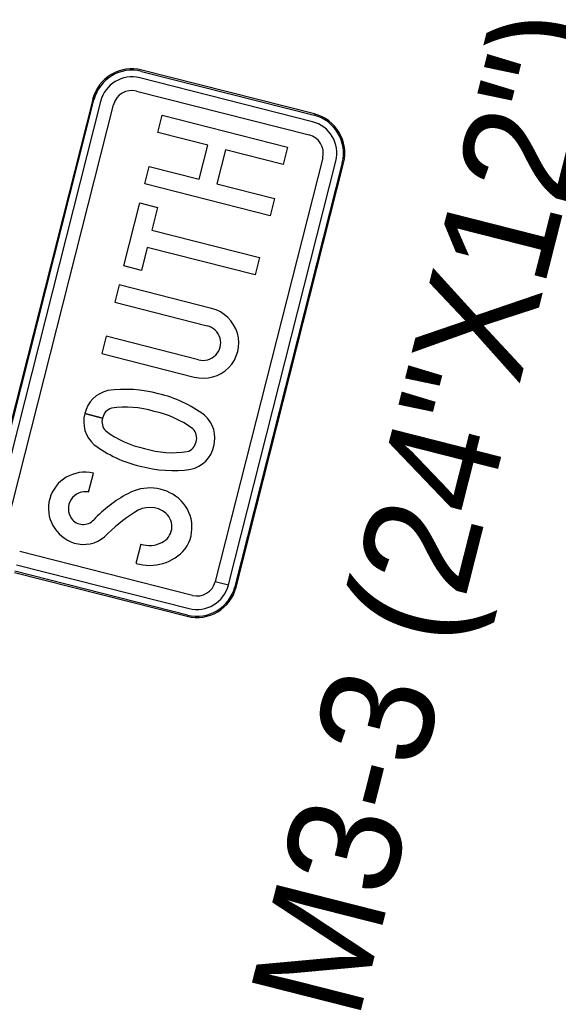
# Model space of a CAD drawing. Extents: x 670257 to 671518, y 737783 to 738188.
# Drawn here: x 670270.867 to 670272.064, y 738136.199 to 738138.4 of the extents above; entities that cross this region are included whole.
import ezdxf

# ---------------------------------------------------------------- set-up
doc = ezdxf.new("R2010")
doc.units = 0
doc.layers.add('R_SIGN_ANNOT', color=7, linetype='Continuous')
doc.layers.add('R_SIGN_HWY102', color=7, linetype='Continuous')

msp = doc.modelspace()

# ---------------------------------------------------------------- linework, layer by layer
at = {"layer": 'R_SIGN_HWY102'}
for p, q in [((670271.1375, 738138.2849), (670271.1375, 738138.2849)), ((670271.1375, 738138.2849), (670271.5211, 738138.1876)), ((670271.1383, 738138.2878), (670271.1382, 738138.2878)), ((670271.1383, 738138.2878), (670271.1382, 738138.2878)), ((670271.5219, 738138.1905), (670271.1383, 738138.2878)), ((670271.5219, 738138.1905), (670271.1383, 738138.2878)), ((670271.5175, 738138.173), (670271.1338, 738138.2703)), ((670271.1338, 738138.2703), (670271.1338, 738138.2703)), ((670271.1264, 738138.2413), (670271.1265, 738138.2413)), ((670271.1265, 738138.2413), (670271.5101, 738138.144)), ((670271.029, 738138.2227), (670270.7901, 738137.2809)), ((670271.029, 738138.2227), (670270.7901, 738137.2809)), ((670270.793, 738137.2802), (670271.0319, 738138.2219)), ((670271.0464, 738138.2183), (670270.8075, 738137.2765)), ((670270.8366, 738137.2691), (670271.0755, 738138.2109)), ((670271.029, 738138.2227), (670271.029, 738138.2227)), ((670271.029, 738138.2227), (670271.029, 738138.2227)), ((670271.0319, 738138.2219), (670271.0319, 738138.2219)), ((670271.0464, 738138.2183), (670271.0464, 738138.2183)), ((670271.0755, 738138.2109), (670271.0755, 738138.2109)), ((670271.5211, 738138.1876), (670271.5211, 738138.1876)), ((670271.5219, 738138.1905), (670271.5219, 738138.1905)), ((670271.5219, 738138.1905), (670271.5219, 738138.1905)), ((670271.5174, 738138.173), (670271.5175, 738138.173)), ((670271.5101, 738138.144), (670271.5101, 738138.144)), ((670271.5404, 738138.0929), (670271.3016, 738137.1515)), ((670271.3307, 738137.1441), (670271.5695, 738138.0856)), ((670271.584, 738138.0819), (670271.3451, 738137.1402)), ((670271.3481, 738137.1394), (670271.5869, 738138.0812)), ((670271.3481, 738137.1394), (670271.5869, 738138.0812)), ((670271.5404, 738138.093), (670271.5404, 738138.0929)), ((670271.5695, 738138.0856), (670271.5695, 738138.0856)), ((670271.584, 738138.0819), (670271.584, 738138.0819)), ((670271.5869, 738138.0812), (670271.5869, 738138.0812)), ((670271.5869, 738138.0812), (670271.5869, 738138.0812)), ((670271.0491, 738137.6579), (670271.2548, 738137.6058)), ((670271.0491, 738137.6579), (670271.2548, 738137.6058)), ((670271.0491, 738137.6579), (670271.2548, 738137.6058)), ((670271.0509, 738137.5148), (670271.0117, 738137.5247)), ((670271.0117, 738137.5247), (670271.0509, 738137.5148)), ((670271.0509, 738137.5148), (670271.0117, 738137.5247)), ((670271.0117, 738137.5247), (670271.0509, 738137.5148)), ((670271.02, 738137.3505), (670271.0306, 738137.3925)), ((670271.02, 738137.3505), (670271.0306, 738137.3925)), ((670271.02, 738137.3505), (670271.0306, 738137.3925)), ((670271.2506, 738137.1208), (670270.8669, 738137.2181)), ((670270.8669, 738137.2181), (670270.8669, 738137.2181)), ((670271.1361, 738137.2345), (670271.1253, 738137.192)), ((670271.1361, 738137.2345), (670271.1253, 738137.192)), ((670271.1361, 738137.2345), (670271.1253, 738137.192)), ((670271.2395, 738137.0772), (670270.8559, 738137.1745)), ((670270.8596, 738137.189), (670271.2432, 738137.0917)), ((670270.8552, 738137.1716), (670271.2388, 738137.0743)), ((670270.8552, 738137.1716), (670271.2388, 738137.0743)), ((670271.3016, 738137.1515), (670271.3307, 738137.1441)), ((670271.3306, 738137.1438), (670271.3016, 738137.1512)), ((670271.3016, 738137.1512), (670271.3016, 738137.1512)), ((670271.3306, 738137.1438), (670271.3306, 738137.1438)), ((670271.3451, 738137.1402), (670271.3481, 738137.1394)), ((670271.3481, 738137.1394), (670271.3451, 738137.1401)), ((670271.3451, 738137.1401), (670271.3451, 738137.1401)), ((670271.348, 738137.1394), (670271.3481, 738137.1394)), ((670271.2506, 738137.1208), (670271.2506, 738137.1208)), ((670271.2432, 738137.0917), (670271.2432, 738137.0917)), ((670271.2388, 738137.0743), (670271.2388, 738137.0743)), ((670271.2388, 738137.0743), (670271.2388, 738137.0743)), ((670271.2395, 738137.0772), (670271.2395, 738137.0772))]:
    msp.add_line(p, q, dxfattribs=at)
for points in [[(670271.1447, 738138.035), (670271.1545, 738138.0735), (670271.266, 738138.0452), (670271.2852, 738138.1208), (670271.1736, 738138.1491), (670271.1834, 738138.1876), (670271.4623, 738138.1168), (670271.4526, 738138.0784), (670271.3243, 738138.1109), (670271.3051, 738138.0353), (670271.4334, 738138.0027), (670271.4236, 738137.9643)], [(670271.1447, 738138.035), (670271.1545, 738138.0735), (670271.266, 738138.0452), (670271.2852, 738138.1208), (670271.1736, 738138.1491), (670271.1834, 738138.1876), (670271.4623, 738138.1168), (670271.4526, 738138.0784), (670271.3243, 738138.1109), (670271.3051, 738138.0353), (670271.4334, 738138.0027), (670271.4236, 738137.9643)], [(670271.1447, 738138.035), (670271.1545, 738138.0735), (670271.266, 738138.0452), (670271.2852, 738138.1208), (670271.1736, 738138.1491), (670271.1834, 738138.1876), (670271.4623, 738138.1168), (670271.4526, 738138.0784), (670271.3243, 738138.1109), (670271.3051, 738138.0353), (670271.4334, 738138.0027), (670271.4236, 738137.9643)], [(670271.1504, 738137.8935), (670271.1375, 738137.8427), (670271.0984, 738137.8526), (670271.134, 738137.9928), (670271.173, 738137.9829), (670271.1602, 738137.9321), (670271.4, 738137.8712), (670271.3903, 738137.8327)], [(670271.1504, 738137.8935), (670271.1375, 738137.8427), (670271.0984, 738137.8526), (670271.134, 738137.9928), (670271.173, 738137.9829), (670271.1602, 738137.9321), (670271.4, 738137.8712), (670271.3903, 738137.8327)], [(670271.1504, 738137.8935), (670271.1375, 738137.8427), (670271.0984, 738137.8526), (670271.134, 738137.9928), (670271.173, 738137.9829), (670271.1602, 738137.9321), (670271.4, 738137.8712), (670271.3903, 738137.8327)]]:
    msp.add_lwpolyline(points, close=True, dxfattribs=at)
for points in [[(670271.2935, 738137.7583), (670271.0878, 738137.8105), (670271.078, 738137.772), (670271.2837, 738137.7198)], [(670271.2935, 738137.7583), (670271.0878, 738137.8105), (670271.078, 738137.772), (670271.2837, 738137.7198)], [(670271.2935, 738137.7583), (670271.0878, 738137.8105), (670271.078, 738137.772), (670271.2837, 738137.7198)], [(670271.2645, 738137.6442), (670271.0588, 738137.6964), (670271.0491, 738137.6579)], [(670271.2645, 738137.6442), (670271.0588, 738137.6964), (670271.0491, 738137.6579)], [(670271.2645, 738137.6442), (670271.0588, 738137.6964), (670271.0491, 738137.6579)]]:
    msp.add_lwpolyline(points, dxfattribs=at)
for centre, major_axis, ratio, start_param, end_param in [((670271.1161, 738138.2006), (0.0221, 0.0872), 0.999584, 0, 1.570796), ((670271.1161, 738138.2006), (0.0221, 0.0872), 0.999584, 0, 1.570796), ((670271.1161, 738138.2006), (0.0214, 0.0843), 0.999584, 0, 1.570796), ((670271.1161, 738138.2006), (0.0177, 0.0698), 0.999584, 0, 1.570796), ((670271.1161, 738138.2006), (0.0103, 0.0407), 0.999584, 0, 1.570796), ((670271.4997, 738138.1033), (0.0214, 0.0843), 0.999584, 4.712389, 6.283185), ((670271.4997, 738138.1033), (0.0221, 0.0872), 0.999584, 4.712389, 6.283185), ((670271.4997, 738138.1033), (0.0221, 0.0872), 0.999584, 4.712389, 6.283185), ((670271.4997, 738138.1033), (0.0177, 0.0698), 0.999584, 4.712389, 6.283185), ((670271.4997, 738138.1033), (0.0103, 0.0407), 0.999584, 4.712389, 6.283185), ((670271.2741, 738137.682), (-0.0774, 0.0196), 0.985401, 1.570796, 4.712389), ((670271.2741, 738137.682), (-0.0774, 0.0196), 0.985401, 1.570796, 4.712389), ((670271.2741, 738137.682), (-0.0774, 0.0196), 0.985401, 1.570796, 4.712389), ((670271.2741, 738137.682), (-0.0384, 0.0097), 0.985401, 1.570796, 4.712389), ((670271.2741, 738137.682), (-0.0384, 0.0097), 0.985401, 1.570796, 4.712389), ((670271.2741, 738137.682), (-0.0384, 0.0097), 0.985401, 1.570796, 4.712389), ((670271.0779, 738137.5103), (-0.0657, 0.0167), 0.987317, 5.182411, 6.318105), ((670271.0779, 738137.5103), (-0.0657, 0.0167), 0.987317, 5.182411, 6.317893), ((670271.0779, 738137.5103), (-0.0657, 0.0167), 0.987317, 5.182411, 6.317893), ((670271.1039, 738137.3089), (-0.2645, 0.0671), 0.987317, 4.692766, 5.109028), ((670271.1039, 738137.3089), (-0.2645, 0.0671), 0.987317, 4.692766, 5.109028), ((670271.1039, 738137.3089), (-0.2645, 0.0671), 0.987317, 4.692766, 5.109028), ((670271.1143, 738137.3063), (-0.2645, 0.0671), 0.987317, 4.31575, 4.732012), ((670271.1143, 738137.3063), (-0.2645, 0.0671), 0.987317, 4.31575, 4.732012), ((670271.1143, 738137.3063), (-0.2645, 0.0671), 0.987317, 4.31575, 4.732012), ((670271.0768, 738137.5058), (-0.0657, 0.0167), 0.987317, 6.248265, 7.383959), ((670271.0768, 738137.5058), (-0.0657, 0.0167), 0.987317, 6.248265, 7.383959), ((670271.0768, 738137.5058), (-0.0657, 0.0167), 0.987317, 6.248265, 7.383959), ((670271.0794, 738137.5091), (-0.0281, 0.0071), 0.987317, 5.258281, 6.33678), ((670271.0794, 738137.5091), (-0.0281, 0.0071), 0.987317, 5.258281, 6.336283), ((670271.0794, 738137.5091), (-0.0281, 0.0071), 0.987317, 5.258281, 6.336283), ((670271.104, 738137.3271), (-0.2078, 0.0527), 0.987317, 4.667051, 5.113562), ((670271.104, 738137.3271), (-0.2078, 0.0527), 0.987317, 4.667051, 5.113562), ((670271.104, 738137.3271), (-0.2078, 0.0527), 0.987317, 4.667051, 5.113562), ((670271.1229, 738137.3223), (-0.2078, 0.0527), 0.987317, 4.311216, 4.757727), ((670271.1229, 738137.3223), (-0.2078, 0.0527), 0.987317, 4.311216, 4.757727), ((670271.1229, 738137.3223), (-0.2078, 0.0527), 0.987317, 4.311216, 4.757727), ((670271.0786, 738137.5061), (-0.0281, 0.0071), 0.987317, 6.22959, 7.30809), ((670271.0786, 738137.5061), (-0.0281, 0.0071), 0.987317, 6.22959, 7.30809), ((670271.0786, 738137.5061), (-0.0281, 0.0071), 0.987317, 6.22959, 7.30809), ((670271.2331, 738137.4709), (-0.0657, 0.0167), 0.987317, 3.106673, 4.242367), ((670271.2331, 738137.4709), (-0.0657, 0.0167), 0.987317, 3.106673, 4.242367), ((670271.2331, 738137.4709), (-0.0657, 0.0167), 0.987317, 3.106673, 4.242367), ((670271.187, 738137.6544), (-0.2078, 0.0527), 0.987317, 1.169623, 1.616135), ((670271.187, 738137.6544), (-0.2078, 0.0527), 0.987317, 1.169623, 1.616135), ((670271.187, 738137.6544), (-0.2078, 0.0527), 0.987317, 1.169623, 1.616135), ((670271.2313, 738137.4706), (-0.0281, 0.0071), 0.987317, 3.087997, 4.166497), ((670271.2313, 738137.4706), (-0.0281, 0.0071), 0.987317, 3.087997, 4.166497), ((670271.2313, 738137.4706), (-0.0281, 0.0071), 0.987317, 3.087997, 4.166497), ((670271.2305, 738137.4676), (-0.0281, 0.0071), 0.987317, 2.116688, 3.195188), ((670271.2305, 738137.4676), (-0.0281, 0.0071), 0.987317, 2.116688, 3.195188), ((670271.2305, 738137.4676), (-0.0281, 0.0071), 0.987317, 2.116688, 3.195188), ((670271.1956, 738137.6704), (-0.2645, 0.0671), 0.987317, 1.174158, 1.59042), ((670271.1956, 738137.6704), (-0.2645, 0.0671), 0.987317, 1.174158, 1.59042), ((670271.1956, 738137.6704), (-0.2645, 0.0671), 0.987317, 1.174158, 1.59042), ((670271.2059, 738137.6496), (-0.2078, 0.0527), 0.987317, 1.525458, 1.97197), ((670271.2059, 738137.6496), (-0.2078, 0.0527), 0.987317, 1.525458, 1.97197), ((670271.2059, 738137.6496), (-0.2078, 0.0527), 0.987317, 1.525458, 1.97197), ((670271.232, 738137.4664), (-0.0657, 0.0167), 0.987317, 2.040819, 3.176513), ((670271.232, 738137.4664), (-0.0657, 0.0167), 0.987317, 2.040819, 3.176513), ((670271.232, 738137.4664), (-0.0657, 0.0167), 0.987317, 2.040819, 3.176513), ((670271.0127, 738137.3138), (-0.0796, 0.0202), 0.981581, 4.736267, 7.790596), ((670271.0127, 738137.3138), (-0.0796, 0.0202), 0.981581, 4.736267, 7.790596), ((670271.0127, 738137.3138), (-0.0796, 0.0202), 0.981581, 4.736267, 7.790596), ((670271.206, 738137.6678), (-0.2645, 0.0671), 0.987317, 1.551173, 1.967435), ((670271.206, 738137.6678), (-0.2645, 0.0671), 0.987317, 1.551173, 1.967435), ((670271.206, 738137.6678), (-0.2645, 0.0671), 0.987317, 1.551173, 1.967435), ((670271.0135, 738137.3132), (-0.0374, 0.0095), 0.981581, 4.786904, 7.140738), ((670271.0135, 738137.3132), (-0.0374, 0.0095), 0.981581, 4.786904, 7.140738), ((670271.0135, 738137.3132), (-0.0374, 0.0095), 0.981581, 4.786904, 7.140738), ((670271.1567, 738137.2631), (-0.0951, 0.0241), 0.981581, 4.260987, 5.485755), ((670271.1567, 738137.2631), (-0.0951, 0.0241), 0.981581, 4.260987, 5.485755), ((670271.1567, 738137.2631), (-0.0951, 0.0241), 0.981581, 4.260987, 5.485755), ((670271.2544, 738137.0845), (-0.2944, 0.0747), 0.981581, 5.462886, 5.782242), ((670271.2544, 738137.0845), (-0.2944, 0.0747), 0.981581, 5.462886, 5.782242), ((670271.2544, 738137.0845), (-0.2944, 0.0747), 0.981581, 5.462886, 5.782242), ((670271.1638, 738137.2726), (-0.0835, 0.0212), 0.981581, 2.786047, 4.251692), ((670271.1638, 738137.2726), (-0.0835, 0.0212), 0.981581, 2.786047, 4.251692), ((670271.1638, 738137.2726), (-0.0835, 0.0212), 0.981581, 2.786047, 4.251692), ((670271.292, 738137.036), (-0.3108, 0.0788), 0.981581, 5.515137, 5.786988), ((670271.292, 738137.036), (-0.3108, 0.0788), 0.981581, 5.515137, 5.786988), ((670271.292, 738137.036), (-0.3108, 0.0788), 0.981581, 5.515137, 5.786988), ((670271.1564, 738137.2624), (-0.0531, 0.0135), 0.981581, 4.254409, 5.632398), ((670271.1564, 738137.2624), (-0.0531, 0.0135), 0.981581, 4.254409, 5.632398), ((670271.1564, 738137.2624), (-0.0531, 0.0135), 0.981581, 4.254409, 5.632398), ((670271.0076, 738137.3098), (-0.0309, 0.0078), 0.981581, 0.87378, 2.656959), ((670271.0076, 738137.3098), (-0.0309, 0.0078), 0.981581, 0.87378, 2.656959), ((670271.0076, 738137.3098), (-0.0309, 0.0078), 0.981581, 0.87378, 2.656959), ((670271.1651, 738137.2739), (-0.0389, 0.0099), 0.981581, 2.261787, 4.23006), ((670271.1651, 738137.2739), (-0.0389, 0.0099), 0.981581, 2.261787, 4.23006), ((670271.1651, 738137.2739), (-0.0389, 0.0099), 0.981581, 2.261787, 4.23006), ((670271.0082, 738137.3066), (-0.0715, 0.0181), 0.981581, 1.534831, 2.511766), ((670271.0082, 738137.3066), (-0.0715, 0.0181), 0.981581, 1.534831, 2.511766), ((670271.0082, 738137.3066), (-0.0715, 0.0181), 0.981581, 1.534831, 2.511766), ((670271.1547, 738137.2892), (-0.1003, 0.0254), 0.981581, 1.526364, 2.701682), ((670271.1547, 738137.2892), (-0.1003, 0.0254), 0.981581, 1.526364, 2.701682), ((670271.1547, 738137.2892), (-0.1003, 0.0254), 0.981581, 1.526364, 2.701682), ((670271.1541, 738137.2937), (-0.0611, 0.0155), 0.981581, 1.524757, 2.28214), ((670271.1541, 738137.2937), (-0.0611, 0.0155), 0.981581, 1.524757, 2.28214), ((670271.1541, 738137.2937), (-0.0611, 0.0155), 0.981581, 1.524757, 2.28214), ((670271.2609, 738137.1615), (0.0103, 0.0407), 0.999584, 3.141593, 4.712389), ((670271.2609, 738137.1615), (0.0221, 0.0872), 0.999584, 3.141593, 4.712389), ((670271.2609, 738137.1615), (0.0221, 0.0872), 0.999584, 3.141593, 4.712389), ((670271.2609, 738137.1615), (0.0214, 0.0843), 0.999584, 3.141593, 4.712389), ((670271.2609, 738137.1615), (0.0177, 0.0698), 0.999584, 3.141593, 4.712389)]:
    msp.add_ellipse(centre, major_axis=major_axis, ratio=ratio, start_param=start_param, end_param=end_param, dxfattribs=at)

# ---------------------------------------------------------------- texts
at = {"layer": 'R_SIGN_ANNOT'}
msp.add_text('M3-3 (24"X12")', height=0.25, rotation=75.7686, dxfattribs=at).set_placement((670271.6187, 738136.1727))

doc.saveas('drawing.dxf')
